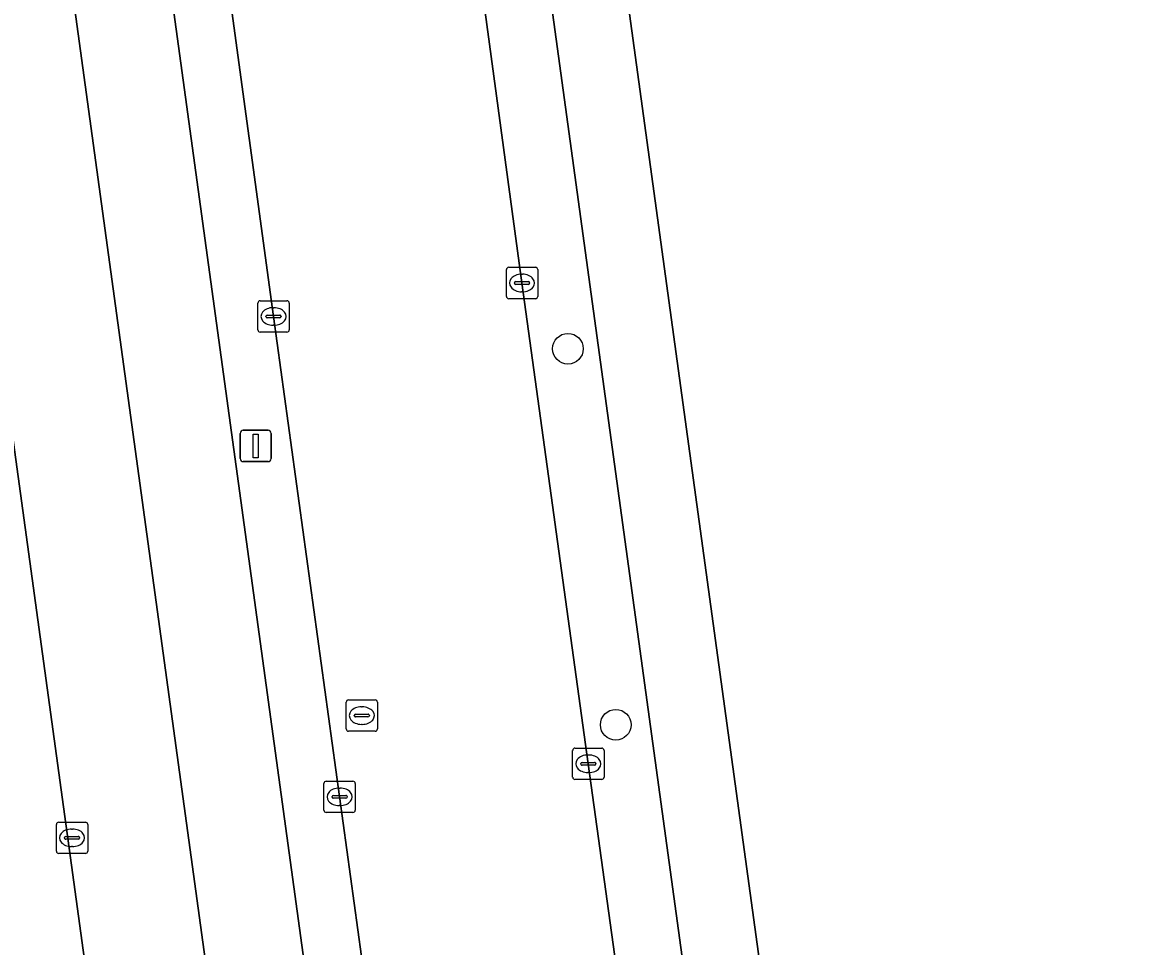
# Model space of a CAD drawing. Extents: x 157692 to 159674, y 381452 to 383291.
# Drawn here: x 157849.19 to 157885.28, y 382566.56 to 382596.04 of the extents above; entities that cross this region are included whole.
import ezdxf

# ---------------------------------------------------------------- set-up
doc = ezdxf.new("R2010")
doc.units = 0
for name, color, linetype in [('IMGEO_Berm_groen', 7, 'Continuous'), ('IMGEO_Boom', 7, 'Continuous'), ('IMGEO_Erf', 7, 'Continuous'), ('IMGEO_Fietspad_gesloten', 7, 'Continuous'), ('IMGEO_Groenvoorziening', 7, 'Continuous'), ('IMGEO_Hek', 7, 'Continuous'), ('IMGEO_Kolk', 7, 'Continuous'), ('IMGEO_Lichtmast', 7, 'Continuous'), ('IMGEO_Rijbaan_lokaal_gesloten', 7, 'Continuous'), ('IMGEO_Rioolput', 7, 'Continuous'), ('IMGEO_Voetpad_open', 7, 'Continuous')]:
    doc.layers.add(name, color=color, linetype=linetype)

msp = doc.modelspace()

# ---------------------------------------------------------------- linework, layer by layer
at = {"layer": 'IMGEO_Berm_groen'}
msp.add_lwpolyline([(157870.251, 382492.759), (157869.036, 382501.141), (157867.683, 382510.478), (157865.716, 382524.835), (157862.233, 382550.071), (157857.198, 382586.66), (157854.833, 382603.977), (157852.717, 382619.31), (157849.948, 382639.628), (157846.877, 382661.921), (157845.339, 382672.996), (157843.533, 382672.745), (157867.113, 382500.927), (157867.24, 382500), (157868.205, 382492.966), (157871.67, 382467.768), (157873.42, 382468.013)], dxfattribs=at)
msp.add_lwpolyline([(157859.976, 382641.01), (157859.402, 382645.177), (157857.262, 382644.89), (157857.821, 382640.787), (157860.619, 382620.49), (157862.977, 382603.603), (157865.125, 382587.728), (157867.242, 382572.387), (157870.185, 382551.093), (157873.644, 382525.826), (157875.263, 382514.236), (157877.338, 382514.52)], close=True, dxfattribs=at)
at = {"layer": 'IMGEO_Boom'}
for centre in [(157866.595, 382585.63), (157868.122, 382573.631)]:
    msp.add_circle(centre, 0.489, dxfattribs=at)
at = {"layer": 'IMGEO_Erf'}
msp.add_lwpolyline([(157849.329, 382736.105), (157849.496, 382735.716), (157860.477, 382656.01), (157860.942, 382652.634), (157861.922, 382645.515), (157862.017, 382644.827), (157861.9, 382644.854), (157879.737, 382514.849), (157880.839, 382506.814), (157884.968, 382476.724), (157885.28, 382474.45)], dxfattribs=at)
at = {"layer": 'IMGEO_Fietspad_gesloten'}
for points in [[(157827.422, 382742.478), (157827.472, 382742.029), (157828.009, 382738.038), (157829.4, 382726.43), (157830.593, 382716.477), (157831.058, 382712.593), (157833.247, 382696.605), (157833.769, 382692.793), (157852.273, 382558.072), (157852.607, 382555.554), (157853.905, 382546.116), (157860.225, 382500.162), (157860.247, 382500), (157861.891, 382488.05), (157876.604, 382381.766)], [(157876.492, 382383.547), (157876.234, 382386.126), (157876.305, 382386.136), (157879.715, 382386.626), (157871.415, 382447.531), (157870.939, 382451.008), (157868.952, 382465.548), (157868.415, 382469.211), (157865.845, 382488.107), (157864.022, 382500.584), (157837.599, 382692.951)]]:
    msp.add_lwpolyline(points, dxfattribs=at)
at = {"layer": 'IMGEO_Groenvoorziening'}
msp.add_lwpolyline([(157861.891, 382488.05), (157860.247, 382500), (157860.225, 382500.162), (157853.905, 382546.116), (157852.607, 382555.554), (157852.273, 382558.072), (157833.769, 382692.793), (157833.247, 382696.605), (157831.058, 382712.593), (157830.593, 382716.477), (157828.662, 382716.174), (157829.632, 382710.335), (157809.043, 382706.922), (157804.833, 382732.059), (157825.448, 382735.546), (157827.018, 382726.047), (157827.098, 382726.06), (157825.704, 382737.646), (157825.14, 382742.746)], dxfattribs=at)
at = {"layer": 'IMGEO_Hek'}
msp.add_lwpolyline([(157879.737, 382514.849), (157861.9, 382644.854)], dxfattribs=at)
at = {"layer": 'IMGEO_Kolk'}
for p, q in [((157864.63, 382587.302), (157864.63, 382588.154)), ((157864.705, 382588.228), (157865.557, 382588.228)), ((157865.118, 382588.008), (157865.143, 382588.008)), ((157865.631, 382588.154), (157865.631, 382587.302)), ((157864.889, 382587.722), (157864.889, 382587.734)), ((157865.327, 382587.685), (157864.929, 382587.685)), ((157864.932, 382587.771), (157865.33, 382587.771)), ((157865.373, 382587.734), (157865.373, 382587.722)), ((157865.141, 382587.448), (157865.116, 382587.448)), ((157856.699, 382586.234), (157856.699, 382587.086)), ((157856.774, 382587.16), (157857.626, 382587.16)), ((157857.187, 382586.94), (157857.212, 382586.94)), ((157857.7, 382587.086), (157857.7, 382586.234)), ((157865.557, 382587.228), (157864.705, 382587.228)), ((157856.958, 382586.654), (157856.958, 382586.666)), ((157857.396, 382586.617), (157856.998, 382586.617)), ((157857.001, 382586.703), (157857.399, 382586.703)), ((157857.442, 382586.666), (157857.442, 382586.654)), ((157857.626, 382586.16), (157856.774, 382586.16)), ((157857.21, 382586.38), (157857.185, 382586.38)), ((157866.746, 382571.961), (157866.746, 382572.813)), ((157866.821, 382572.887), (157867.673, 382572.887)), ((157867.747, 382572.813), (157867.747, 382571.961)), ((157867.234, 382572.667), (157867.259, 382572.667)), ((157867.005, 382572.381), (157867.005, 382572.393)), ((157867.443, 382572.344), (157867.045, 382572.344)), ((157867.048, 382572.43), (157867.446, 382572.43)), ((157867.257, 382572.107), (157867.232, 382572.107)), ((157867.489, 382572.393), (157867.489, 382572.381)), ((157858.808, 382570.906), (157858.808, 382571.758)), ((157858.883, 382571.832), (157859.735, 382571.832)), ((157859.809, 382571.758), (157859.809, 382570.906)), ((157867.673, 382571.887), (157866.821, 382571.887)), ((157859.11, 382571.375), (157859.508, 382571.375)), ((157859.296, 382571.612), (157859.321, 382571.612)), ((157859.067, 382571.326), (157859.067, 382571.338)), ((157859.505, 382571.289), (157859.107, 382571.289)), ((157859.319, 382571.052), (157859.294, 382571.052)), ((157859.551, 382571.338), (157859.551, 382571.326)), ((157859.735, 382570.832), (157858.883, 382570.832)), ((157850.268, 382569.598), (157850.268, 382570.45)), ((157850.343, 382570.524), (157851.195, 382570.524)), ((157850.756, 382570.304), (157850.781, 382570.304)), ((157851.269, 382570.45), (157851.269, 382569.598)), ((157850.527, 382570.018), (157850.527, 382570.03)), ((157850.965, 382569.981), (157850.567, 382569.981)), ((157850.57, 382570.067), (157850.968, 382570.067)), ((157851.011, 382570.03), (157851.011, 382570.018)), ((157850.779, 382569.744), (157850.754, 382569.744)), ((157851.195, 382569.524), (157850.343, 382569.524))]:
    msp.add_line(p, q, dxfattribs=at)
for points in [[(157864.63, 382587.302), (157864.63, 382588.154)], [(157864.705, 382588.228), (157865.557, 382588.228)], [(157865.631, 382588.154), (157865.631, 382587.302)], [(157856.699, 382586.234), (157856.699, 382587.086)], [(157856.774, 382587.16), (157857.626, 382587.16)], [(157857.7, 382587.086), (157857.7, 382586.234)], [(157865.557, 382587.228), (157864.705, 382587.228)], [(157857.626, 382586.16), (157856.774, 382586.16)], [(157866.746, 382571.961), (157866.746, 382572.813)], [(157866.821, 382572.887), (157867.673, 382572.887)], [(157867.747, 382572.813), (157867.747, 382571.961)], [(157858.808, 382570.906), (157858.808, 382571.758)], [(157858.883, 382571.832), (157859.735, 382571.832)], [(157859.809, 382571.758), (157859.809, 382570.906)], [(157867.673, 382571.887), (157866.821, 382571.887)], [(157859.735, 382570.832), (157858.883, 382570.832)], [(157850.268, 382569.598), (157850.268, 382570.45)], [(157850.343, 382570.524), (157851.195, 382570.524)], [(157851.269, 382570.45), (157851.269, 382569.598)], [(157851.195, 382569.524), (157850.343, 382569.524)]]:
    msp.add_lwpolyline(points, dxfattribs=at)
for centre, radius, start, end in [((157864.707, 382588.152), 0.0765, 91.552, 178.448), ((157864.707, 382588.152), 0.0765, 91.552, 178.448), ((157865.555, 382588.152), 0.0765, 1.552, 88.448), ((157865.555, 382588.152), 0.0765, 1.552, 88.448), ((157864.929, 382587.731), 0.0403, 85.8775, 175.7526), ((157864.926, 382587.721), 0.0366, 178.938, 274.7102), ((157865.33, 382587.728), 0.043, 264.8664, 352.4533), ((157865.334, 382587.733), 0.0386, 1.7309, 96.639), ((157864.707, 382587.304), 0.0765, 181.552, 268.448), ((157864.707, 382587.304), 0.0765, 181.552, 268.448), ((157865.555, 382587.304), 0.0765, 271.552, 358.448), ((157865.555, 382587.304), 0.0765, 271.552, 358.448), ((157856.776, 382587.084), 0.0765, 91.552, 178.448), ((157856.776, 382587.084), 0.0765, 91.552, 178.448), ((157857.624, 382587.084), 0.0765, 1.552, 88.448), ((157857.624, 382587.084), 0.0765, 1.552, 88.448), ((157856.998, 382586.663), 0.0403, 85.8775, 175.7526), ((157856.995, 382586.653), 0.0366, 178.938, 274.7102), ((157857.399, 382586.66), 0.043, 264.8664, 352.4533), ((157857.403, 382586.665), 0.0386, 1.7309, 96.639), ((157856.776, 382586.236), 0.0765, 181.552, 268.448), ((157856.776, 382586.236), 0.0765, 181.552, 268.448), ((157857.624, 382586.236), 0.0765, 271.552, 358.448), ((157857.624, 382586.236), 0.0765, 271.552, 358.448), ((157866.823, 382572.811), 0.0765, 91.552, 178.448), ((157866.823, 382572.811), 0.0765, 91.552, 178.448), ((157867.671, 382572.811), 0.0765, 1.552, 88.448), ((157867.671, 382572.811), 0.0765, 1.552, 88.448), ((157867.045, 382572.39), 0.0403, 85.8775, 175.7526), ((157867.042, 382572.38), 0.0366, 178.938, 274.7102), ((157867.446, 382572.387), 0.043, 264.8664, 352.4533), ((157867.45, 382572.392), 0.0386, 1.7309, 96.639), ((157858.885, 382571.756), 0.0765, 91.552, 178.448), ((157858.885, 382571.756), 0.0765, 91.552, 178.448), ((157859.733, 382571.756), 0.0765, 1.552, 88.448), ((157859.733, 382571.756), 0.0765, 1.552, 88.448), ((157866.823, 382571.963), 0.0765, 181.552, 268.448), ((157866.823, 382571.963), 0.0765, 181.552, 268.448), ((157867.671, 382571.963), 0.0765, 271.552, 358.448), ((157867.671, 382571.963), 0.0765, 271.552, 358.448), ((157859.107, 382571.335), 0.0403, 85.8775, 175.7526), ((157859.512, 382571.337), 0.0386, 1.7309, 96.639), ((157859.104, 382571.325), 0.0366, 178.938, 274.7102), ((157859.508, 382571.332), 0.043, 264.8664, 352.4533), ((157858.885, 382570.908), 0.0765, 181.552, 268.448), ((157858.885, 382570.908), 0.0765, 181.552, 268.448), ((157859.733, 382570.908), 0.0765, 271.552, 358.448), ((157859.733, 382570.908), 0.0765, 271.552, 358.448), ((157850.345, 382570.448), 0.0765, 91.552, 178.448), ((157850.345, 382570.448), 0.0765, 91.552, 178.448), ((157851.193, 382570.448), 0.0765, 1.552, 88.448), ((157851.193, 382570.448), 0.0765, 1.552, 88.448), ((157850.567, 382570.027), 0.0403, 85.8775, 175.7526), ((157850.564, 382570.017), 0.0366, 178.938, 274.7102), ((157850.968, 382570.024), 0.043, 264.8664, 352.4533), ((157850.972, 382570.029), 0.0386, 1.7309, 96.639), ((157850.345, 382569.6), 0.0765, 181.552, 268.448), ((157850.345, 382569.6), 0.0765, 181.552, 268.448), ((157851.193, 382569.6), 0.0765, 271.552, 358.448), ((157851.193, 382569.6), 0.0765, 271.552, 358.448)]:
    msp.add_arc(centre, radius, start, end, dxfattribs=at)
for centre, major_axis, ratio, start_param, end_param in [((157865.117, 382587.728), (-0.387, 0.002), 0.722429, 4.712389, 7.853982), ((157865.142, 382587.728), (-0.39, 0.002), 0.717154, 1.570796, 4.712389), ((157857.186, 382586.66), (-0.387, 0.002), 0.722429, 4.712389, 7.853982), ((157857.211, 382586.66), (-0.39, 0.002), 0.717154, 1.570796, 4.712389), ((157867.233, 382572.387), (-0.387, 0.002), 0.722429, 4.712389, 7.853982), ((157867.258, 382572.387), (-0.39, 0.002), 0.717154, 1.570796, 4.712389), ((157859.295, 382571.332), (-0.387, 0.002), 0.722429, 4.712389, 7.853982), ((157859.32, 382571.332), (-0.39, 0.002), 0.717154, 1.570796, 4.712389), ((157850.755, 382570.024), (-0.387, 0.002), 0.722429, 4.712389, 7.853982), ((157850.78, 382570.024), (-0.39, 0.002), 0.717154, 1.570796, 4.712389)]:
    msp.add_ellipse(centre, major_axis=major_axis, ratio=ratio, start_param=start_param, end_param=end_param, dxfattribs=at)
at = {"layer": 'IMGEO_Lichtmast'}
for p, q in [((157856.135, 382582.127), (157856.135, 382582.927)), ((157856.135, 382582.927), (157856.135, 382582.127)), ((157856.235, 382583.027), (157857.025, 382583.027)), ((157857.025, 382583.027), (157856.235, 382583.027)), ((157857.125, 382582.927), (157857.125, 382582.127)), ((157857.125, 382582.127), (157857.125, 382582.927)), ((157857.025, 382582.027), (157856.235, 382582.027)), ((157856.235, 382582.027), (157857.025, 382582.027))]:
    msp.add_line(p, q, dxfattribs=at)
msp.add_lwpolyline([(157856.555, 382582.902), (157856.705, 382582.902), (157856.705, 382582.152), (157856.555, 382582.152), (157856.555, 382582.902)], dxfattribs=at)
for centre, start, end in [((157856.235, 382582.927), 90, 180), ((157856.235, 382582.927), 90, 180), ((157857.025, 382582.927), 0, 90), ((157857.025, 382582.927), 360, 90), ((157856.235, 382582.127), 180, 270), ((157856.235, 382582.127), 180, 270), ((157857.025, 382582.127), 270, 0), ((157857.025, 382582.127), 270, 0)]:
    msp.add_arc(centre, 0.1, start, end, dxfattribs=at)
at = {"layer": 'IMGEO_Rijbaan_lokaal_gesloten'}
for points in [[(157849.237, 382703.723), (157847.918, 382713.491), (157847.304, 382718.207), (157839.35, 382717.16), (157840.516, 382708.309), (157841.324, 382702.531), (157844.226, 382681.246), (157845.318, 382673.152), (157845.339, 382672.996), (157846.877, 382661.921), (157849.948, 382639.628), (157852.717, 382619.31), (157854.833, 382603.977), (157857.198, 382586.66), (157862.233, 382550.071), (157865.716, 382524.835), (157867.683, 382510.478), (157869.036, 382501.141), (157870.251, 382492.759), (157872.683, 382475.083), (157880.509, 382476.111)], [(157880.291, 382477.563), (157876.948, 382502.021), (157876.381, 382506.167), (157875.651, 382511.46), (157875.263, 382514.236), (157873.644, 382525.826), (157870.185, 382551.093), (157867.242, 382572.387), (157865.125, 382587.728), (157862.977, 382603.603), (157860.619, 382620.49), (157857.821, 382640.787), (157857.262, 382644.89), (157856.295, 382651.993), (157855.835, 382655.374), (157854.782, 382663.105), (157852.148, 382682.426), (157849.237, 382703.723)]]:
    msp.add_lwpolyline(points, dxfattribs=at)
at = {"layer": 'IMGEO_Rioolput'}
for p, q in [((157859.517, 382573.498), (157859.517, 382574.35)), ((157859.592, 382574.424), (157860.444, 382574.424)), ((157860.518, 382574.35), (157860.518, 382573.498)), ((157859.776, 382573.918), (157859.776, 382573.93)), ((157859.819, 382573.967), (157860.217, 382573.967)), ((157860.005, 382574.204), (157860.03, 382574.204)), ((157860.26, 382573.93), (157860.26, 382573.918)), ((157860.214, 382573.881), (157859.816, 382573.881)), ((157860.028, 382573.644), (157860.003, 382573.644)), ((157860.444, 382573.424), (157859.592, 382573.424))]:
    msp.add_line(p, q, dxfattribs=at)
for points in [[(157859.517, 382573.498), (157859.517, 382574.35)], [(157859.592, 382574.424), (157860.444, 382574.424)], [(157860.518, 382574.35), (157860.518, 382573.498)], [(157860.444, 382573.424), (157859.592, 382573.424)]]:
    msp.add_lwpolyline(points, dxfattribs=at)
for centre, radius, start, end in [((157859.594, 382574.348), 0.0765, 91.552, 178.448), ((157859.594, 382574.348), 0.0765, 91.552, 178.448), ((157860.442, 382574.348), 0.0765, 1.552, 88.448), ((157860.442, 382574.348), 0.0765, 1.552, 88.448), ((157859.816, 382573.927), 0.0403, 85.8775, 175.7526), ((157859.813, 382573.917), 0.0366, 178.938, 274.7102), ((157860.217, 382573.924), 0.043, 264.8664, 352.4533), ((157860.221, 382573.929), 0.0386, 1.7309, 96.639), ((157859.594, 382573.5), 0.0765, 181.552, 268.448), ((157859.594, 382573.5), 0.0765, 181.552, 268.448), ((157860.442, 382573.5), 0.0765, 271.552, 358.448), ((157860.442, 382573.5), 0.0765, 271.552, 358.448)]:
    msp.add_arc(centre, radius, start, end, dxfattribs=at)
for centre, major_axis, ratio, start_param, end_param in [((157860.004, 382573.924), (-0.387, 0.002), 0.722429, 4.712389, 7.853982), ((157860.029, 382573.924), (-0.39, 0.002), 0.717154, 1.570796, 4.712389)]:
    msp.add_ellipse(centre, major_axis=major_axis, ratio=ratio, start_param=start_param, end_param=end_param, dxfattribs=at)
at = {"layer": 'IMGEO_Voetpad_open'}
for points in [[(157844.857, 382674.148), (157841.776, 382678.219), (157841.77, 382678.604), (157841.695, 382678.963), (157839.11, 382697.652), (157839.088, 382698.028), (157839.126, 382698.445), (157839.729, 382702.712), (157839.437, 382702.779), (157837.549, 382716.923), (157834.433, 382716.512), (157837.599, 382692.951), (157864.022, 382500.584), (157865.845, 382488.107), (157868.415, 382469.211)], [(157870.701, 382467.632), (157871.67, 382467.768), (157868.205, 382492.966), (157867.24, 382500), (157867.113, 382500.927), (157843.533, 382672.745)]]:
    msp.add_lwpolyline(points, dxfattribs=at)
msp.add_lwpolyline([(157859.402, 382645.177), (157859.976, 382641.01), (157877.338, 382514.52), (157879.737, 382514.849), (157861.9, 382644.854), (157862.017, 382644.827), (157861.922, 382645.515)], close=True, dxfattribs=at)

doc.saveas('drawing.dxf')
